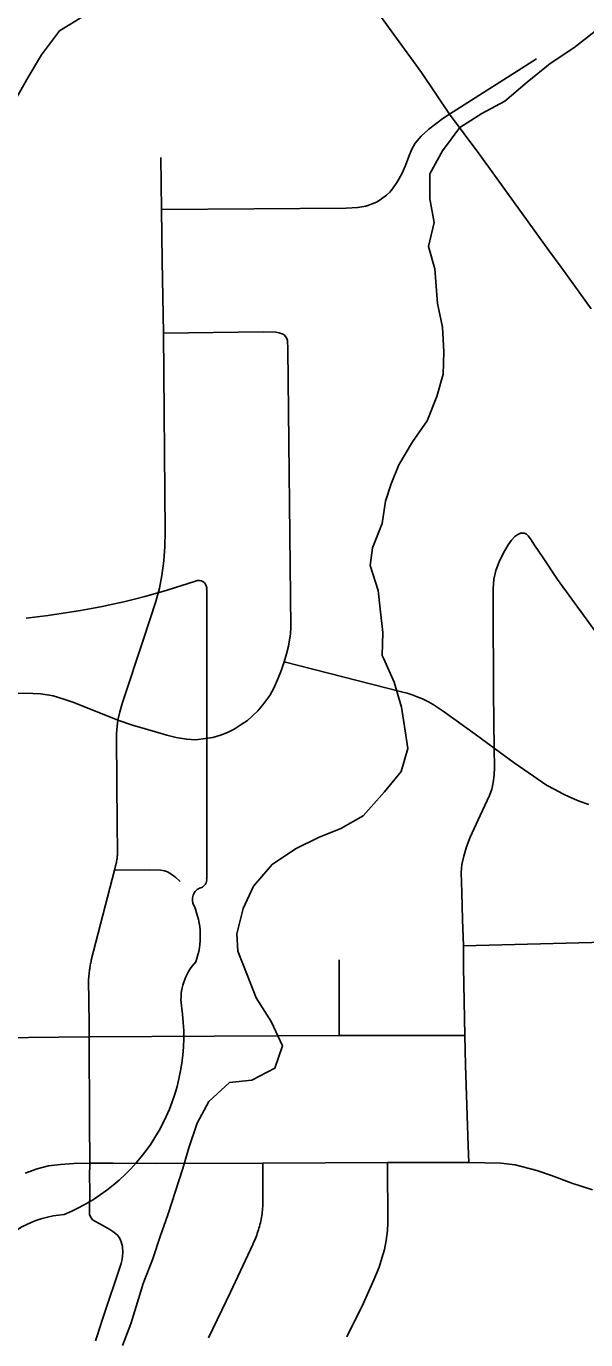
# Model space of a CAD drawing. Extents: x 0 to 34, y 0 to 22.
# Drawn here: x 4.7233 to 4.8755, y 15.0536 to 15.4107 of the extents above; entities that cross this region are included whole.
import ezdxf

# ---------------------------------------------------------------- set-up
doc = ezdxf.new("R2010")
doc.units = 0
for name, color, linetype in [('GM_X_City_Street', 7, 'Continuous'), ('GM_X_Minor_River', 7, 'Continuous'), ('GM_X_State_Route', 7, 'Continuous'), ('GM_X_State_Shield', 7, 'Continuous')]:
    doc.layers.add(name, color=color, linetype=linetype)

msp = doc.modelspace()

# ---------------------------------------------------------------- linework, layer by layer
at = {"layer": 'GM_X_City_Street'}
msp.add_line((4.838444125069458, 15.386855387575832), (4.8620561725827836, 15.401908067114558), dxfattribs=at)
for points in [[(4.760095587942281, 15.360885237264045), (4.81029606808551, 15.36127670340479), (4.813486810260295, 15.361472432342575), (4.815636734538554, 15.361860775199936), (4.817190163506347, 15.362336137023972), (4.81869698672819, 15.363035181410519), (4.819868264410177, 15.363814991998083), (4.821235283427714, 15.364790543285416), (4.822145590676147, 15.365638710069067), (4.82292852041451, 15.366549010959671), (4.824295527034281, 15.368568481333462), (4.825401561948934, 15.370653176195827), (4.826445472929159, 15.37286523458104), (4.827355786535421, 15.375341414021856), (4.828135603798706, 15.377292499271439), (4.829049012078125, 15.378920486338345), (4.830676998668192, 15.380874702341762), (4.83275858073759, 15.38276366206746), (4.836611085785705, 15.38563749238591), (4.838444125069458, 15.386855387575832)], [(4.740584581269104, 15.101640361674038), (4.740475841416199, 15.112961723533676), (4.740416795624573, 15.135936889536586), (4.740363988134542, 15.139615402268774), (4.740208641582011, 15.151443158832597), (4.740494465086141, 15.154180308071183), (4.740531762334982, 15.154506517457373), (4.740578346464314, 15.154835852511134), (4.740628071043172, 15.155162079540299), (4.740687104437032, 15.155488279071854), (4.7407492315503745, 15.155811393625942), (4.740817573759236, 15.156137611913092), (4.740892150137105, 15.156457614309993), (4.740969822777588, 15.156780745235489), (4.747313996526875, 15.181287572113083), (4.747565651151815, 15.182455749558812), (4.74764334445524, 15.18277574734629), (4.747717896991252, 15.18309885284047), (4.747786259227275, 15.183421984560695), (4.747848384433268, 15.183745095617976), (4.747907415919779, 15.184071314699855), (4.74795711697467, 15.18440062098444), (4.748003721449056, 15.184726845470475), (4.748044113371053, 15.185056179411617), (4.7480782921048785, 15.185385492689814), (4.747907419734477, 15.204216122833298), (4.747839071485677, 15.21847034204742), (4.747985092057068, 15.220430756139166), (4.748140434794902, 15.222074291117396), (4.748690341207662, 15.224348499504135), (4.749473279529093, 15.22685263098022), (4.75517745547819, 15.244117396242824), (4.758560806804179, 15.25434823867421), (4.759499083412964, 15.257952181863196), (4.760126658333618, 15.26139768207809), (4.7606734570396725, 15.26539309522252), (4.760987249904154, 15.269310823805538), (4.761064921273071, 15.273303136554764), (4.760617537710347, 15.327284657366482), (4.760241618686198, 15.346969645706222), (4.760095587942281, 15.360885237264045), (4.759899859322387, 15.375015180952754)], [(4.714881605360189, 15.22949344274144), (4.7250192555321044, 15.229366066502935), (4.727110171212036, 15.229201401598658), (4.728927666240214, 15.2289808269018), (4.73057741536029, 15.228651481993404), (4.73349473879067, 15.227825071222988), (4.736247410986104, 15.226837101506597), (4.748140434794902, 15.222074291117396), (4.75213582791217, 15.22074454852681), (4.759107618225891, 15.218706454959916), (4.761537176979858, 15.218001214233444), (4.764044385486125, 15.217376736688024), (4.766862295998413, 15.21690449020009), (4.769447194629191, 15.216749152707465), (4.772032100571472, 15.217062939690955), (4.774070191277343, 15.217376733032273), (4.776105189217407, 15.218001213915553), (4.777984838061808, 15.218706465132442), (4.779786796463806, 15.21964785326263), (4.781427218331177, 15.22067620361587), (4.783468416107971, 15.221996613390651), (4.784704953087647, 15.223121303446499), (4.786289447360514, 15.224659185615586), (4.7876098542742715, 15.226249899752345), (4.78950192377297, 15.228813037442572), (4.790589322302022, 15.230795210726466), (4.791800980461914, 15.233479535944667), (4.792667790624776, 15.235784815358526), (4.793407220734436, 15.237956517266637), (4.794056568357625, 15.240081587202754), (4.79459093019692, 15.242206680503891), (4.794904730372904, 15.243930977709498), (4.795140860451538, 15.245419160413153), (4.795277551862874, 15.247373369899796), (4.7944573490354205, 15.322938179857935), (4.794339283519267, 15.325286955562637), (4.794162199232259, 15.32581510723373), (4.79380800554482, 15.326402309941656), (4.7933979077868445, 15.326815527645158), (4.7928697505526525, 15.327107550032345)], [(4.760617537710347, 15.327284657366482), (4.787699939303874, 15.327688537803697), (4.791167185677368, 15.327582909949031), (4.792046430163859, 15.327402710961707), (4.7928697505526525, 15.327107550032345)], [(4.84368849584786, 15.10179881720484), (4.843498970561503, 15.10630374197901), (4.842806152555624, 15.128315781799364), (4.842542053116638, 15.136303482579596), (4.8423867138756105, 15.145711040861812), (4.842228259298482, 15.154963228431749), (4.8421785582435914, 15.160707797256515), (4.841933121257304, 15.167924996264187), (4.841740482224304, 15.17517950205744), (4.841606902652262, 15.180638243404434), (4.8417933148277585, 15.182859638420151), (4.842302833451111, 15.18507793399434), (4.843042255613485, 15.18762242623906), (4.844011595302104, 15.19025703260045), (4.846786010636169, 15.196128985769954), (4.849330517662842, 15.201584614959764), (4.8499301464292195, 15.203343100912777), (4.850299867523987, 15.20514507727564), (4.850532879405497, 15.207086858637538), (4.850622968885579, 15.209168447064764), (4.850579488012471, 15.214487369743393), (4.850439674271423, 15.221468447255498), (4.850368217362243, 15.23015831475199), (4.850253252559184, 15.253096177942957), (4.850299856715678, 15.257765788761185), (4.85048626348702, 15.26044699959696), (4.851039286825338, 15.262805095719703), (4.851918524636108, 15.265163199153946), (4.853074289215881, 15.267567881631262), (4.85436983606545, 15.269742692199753), (4.855295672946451, 15.270988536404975), (4.856218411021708, 15.272007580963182), (4.856957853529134, 15.272560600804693), (4.857703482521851, 15.27288681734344), (4.85843979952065, 15.272930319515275)], [(4.934069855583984, 15.164641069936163), (4.934358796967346, 15.165277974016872), (4.934483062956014, 15.165911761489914), (4.934358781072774, 15.166840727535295), (4.9339269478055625, 15.167803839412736), (4.933333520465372, 15.168667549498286), (4.925420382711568, 15.180144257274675), (4.918144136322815, 15.19010792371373), (4.911495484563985, 15.198990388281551), (4.890381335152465, 15.229210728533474), (4.886550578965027, 15.234579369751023), (4.867779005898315, 15.260307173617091), (4.863848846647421, 15.266182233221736), (4.861537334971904, 15.269696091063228), (4.860428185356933, 15.271404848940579), (4.8598223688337, 15.272178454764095), (4.859381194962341, 15.272619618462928), (4.858853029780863, 15.272886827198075), (4.85843979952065, 15.272930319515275)], [(4.793407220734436, 15.237956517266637), (4.825354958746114, 15.229794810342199), (4.82687421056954, 15.229403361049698), (4.828262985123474, 15.228971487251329), (4.829651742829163, 15.22844643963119), (4.831084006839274, 15.227840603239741), (4.832684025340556, 15.227048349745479), (4.83399201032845, 15.226364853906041), (4.836726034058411, 15.224500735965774), (4.84535375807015, 15.21823111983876), (4.850579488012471, 15.214487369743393), (4.856035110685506, 15.210463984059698), (4.862416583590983, 15.206024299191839), (4.864843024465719, 15.204439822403), (4.867024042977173, 15.203240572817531), (4.869236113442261, 15.20205376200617), (4.871109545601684, 15.20111547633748), (4.873725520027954, 15.200080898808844), (4.876288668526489, 15.199155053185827)], [(4.747313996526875, 15.181287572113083), (4.756907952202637, 15.181380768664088), (4.759899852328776, 15.181287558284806), (4.760847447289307, 15.181098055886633), (4.761701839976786, 15.180812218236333), (4.762559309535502, 15.180336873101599), (4.763963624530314, 15.179255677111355), (4.765122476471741, 15.178245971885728)], [(4.8421785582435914, 15.160707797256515), (4.9014914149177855, 15.16226743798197), (4.928685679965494, 15.162960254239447), (4.9301925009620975, 15.162997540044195), (4.931696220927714, 15.163137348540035), (4.93274011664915, 15.163367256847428), (4.933606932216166, 15.163948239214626), (4.934069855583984, 15.164641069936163)], [(4.808379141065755, 15.13635630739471), (4.808419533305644, 15.147627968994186), (4.808379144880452, 15.156960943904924)], [(4.636536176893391, 15.134765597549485), (4.671475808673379, 15.135209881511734), (4.676648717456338, 15.135209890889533), (4.707300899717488, 15.135595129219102), (4.740416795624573, 15.135936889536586), (4.808379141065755, 15.13635630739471), (4.842542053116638, 15.136303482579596)], [(4.723006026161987, 15.098915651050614), (4.72625887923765, 15.100102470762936), (4.729306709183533, 15.100879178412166), (4.7326092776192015, 15.101307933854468), (4.736179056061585, 15.101525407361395), (4.740584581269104, 15.101640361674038), (4.746885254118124, 15.10160308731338), (4.7587068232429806, 15.10152851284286), (4.787591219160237, 15.101652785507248), (4.8215086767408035, 15.101808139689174), (4.84368849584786, 15.10179881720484), (4.8524032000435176, 15.10161550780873), (4.856277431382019, 15.101192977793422), (4.862171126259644, 15.099636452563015), (4.866172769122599, 15.098244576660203), (4.871730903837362, 15.096181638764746), (4.877289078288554, 15.094413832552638)], [(4.742094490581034, 15.053363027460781), (4.742470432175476, 15.054413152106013), (4.744123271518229, 15.059474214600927), (4.749078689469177, 15.074393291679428), (4.749352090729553, 15.075458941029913), (4.749491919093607, 15.076406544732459), (4.749575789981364, 15.077385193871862), (4.74942355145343, 15.078947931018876), (4.749128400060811, 15.080227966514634), (4.74874627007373, 15.081144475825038), (4.748199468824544, 15.081930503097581), (4.747581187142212, 15.082548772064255), (4.746857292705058, 15.083067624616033), (4.746030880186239, 15.083583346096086), (4.744070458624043, 15.084717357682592), (4.742110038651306, 15.085751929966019), (4.741333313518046, 15.08621486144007), (4.740752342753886, 15.08703194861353), (4.740506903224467, 15.087712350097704), (4.740432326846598, 15.088526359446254), (4.7405597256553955, 15.09437343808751), (4.740506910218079, 15.0979867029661), (4.740584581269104, 15.101640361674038)], [(4.77287717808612, 15.054155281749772), (4.778814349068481, 15.066545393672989), (4.784866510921, 15.079479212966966), (4.785220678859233, 15.080243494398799), (4.785419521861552, 15.08070020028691), (4.78560903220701, 15.081156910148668), (4.785792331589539, 15.081619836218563), (4.785966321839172, 15.08208274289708), (4.786130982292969, 15.082551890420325), (4.78628942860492, 15.083021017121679), (4.786438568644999, 15.083496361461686), (4.786581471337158, 15.083971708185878), (4.786711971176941, 15.084450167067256), (4.786836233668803, 15.084928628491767), (4.786954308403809, 15.085413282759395), (4.787059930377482, 15.085894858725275), (4.787159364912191, 15.086382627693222), (4.787249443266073, 15.086870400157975), (4.787333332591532, 15.087361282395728), (4.787404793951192, 15.087852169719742), (4.787470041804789, 15.08834305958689), (4.787525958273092, 15.088837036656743), (4.787575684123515, 15.089331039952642), (4.787612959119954, 15.089825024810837), (4.787591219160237, 15.101652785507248)], [(4.810473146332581, 15.054428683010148), (4.814934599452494, 15.063391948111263), (4.817845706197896, 15.069882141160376), (4.819240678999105, 15.073377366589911), (4.82004224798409, 15.07580070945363), (4.820704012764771, 15.078168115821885), (4.8212073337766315, 15.08064116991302), (4.821511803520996, 15.083313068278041), (4.821601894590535, 15.08537911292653), (4.8215086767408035, 15.101808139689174)]]:
    msp.add_lwpolyline(points, dxfattribs=at)
at = {"layer": 'GM_X_Minor_River'}
for points in [[(4.720212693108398, 15.390651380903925), (4.723804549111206, 15.39691842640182), (4.727395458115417, 15.402995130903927), (4.7323121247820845, 15.409452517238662), (4.739124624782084, 15.413634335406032)], [(4.820117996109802, 15.239693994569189), (4.820294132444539, 15.24593168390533), (4.819530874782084, 15.25238338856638), (4.818959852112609, 15.257317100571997), (4.816870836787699, 15.264148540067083), (4.817435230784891, 15.268893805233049), (4.820079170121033, 15.275539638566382), (4.8210204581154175, 15.281613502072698), (4.822530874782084, 15.286358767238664), (4.824609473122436, 15.291485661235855), (4.828389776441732, 15.29775270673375), (4.832360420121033, 15.30344967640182), (4.835006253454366, 15.310095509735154), (4.836704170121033, 15.316170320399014), (4.83688788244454, 15.32224418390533), (4.836503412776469, 15.328886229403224), (4.835172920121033, 15.33533793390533), (4.834407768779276, 15.344827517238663), (4.832698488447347, 15.350898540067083), (4.834207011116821, 15.357353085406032), (4.833066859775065, 15.363804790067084), (4.833060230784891, 15.37063717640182), (4.836462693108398, 15.37690327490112), (4.841189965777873, 15.383171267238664), (4.847244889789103, 15.386972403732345), (4.853488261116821, 15.390394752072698), (4.859543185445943, 15.39552543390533), (4.865785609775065, 15.400655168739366), (4.872218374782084, 15.40483698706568), (4.878082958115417, 15.40939664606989)], [(4.820093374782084, 15.23968736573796), (4.820430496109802, 15.23890043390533), (4.823378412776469, 15.232393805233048), (4.825319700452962, 15.225576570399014), (4.826310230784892, 15.219132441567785), (4.827100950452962, 15.214394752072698), (4.825246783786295, 15.208121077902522), (4.82073163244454, 15.20258793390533), (4.8148964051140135, 15.196097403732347), (4.808850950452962, 15.192641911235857), (4.802797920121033, 15.190134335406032), (4.796561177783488, 15.18705668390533), (4.790141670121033, 15.182838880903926), (4.785060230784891, 15.176923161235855), (4.782256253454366, 15.170833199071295), (4.780595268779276, 15.163991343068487), (4.780816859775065, 15.159249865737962), (4.783324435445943, 15.15281520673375), (4.785832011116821, 15.146570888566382), (4.789857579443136, 15.14014664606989), (4.792935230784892, 15.133527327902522), (4.790889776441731, 15.127442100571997), (4.784653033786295, 15.124174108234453), (4.7785886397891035, 15.123564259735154), (4.772934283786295, 15.11840327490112), (4.769749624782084, 15.112499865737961), (4.767517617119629, 15.105844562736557), (4.765850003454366, 15.10014096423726), (4.761760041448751, 15.087590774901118), (4.759714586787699, 15.081695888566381), (4.757668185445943, 15.075610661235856), (4.755057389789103, 15.068951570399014), (4.753203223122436, 15.062677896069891), (4.751718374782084, 15.057925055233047), (4.74948163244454, 15.052028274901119)]]:
    msp.add_lwpolyline(points, dxfattribs=at)
at = {"layer": 'GM_X_State_Route'}
for points in [[(4.85020354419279, 15.370889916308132), (4.846388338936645, 15.376177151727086), (4.838444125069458, 15.386855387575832), (4.830807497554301, 15.398130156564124), (4.824752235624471, 15.406462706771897), (4.806648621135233, 15.431401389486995), (4.788868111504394, 15.455833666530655)], [(4.87692556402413, 15.333917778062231), (4.8687856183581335, 15.345248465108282), (4.86546439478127, 15.349740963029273), (4.85020354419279, 15.370889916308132)]]:
    msp.add_lwpolyline(points, dxfattribs=at)
at = {"layer": 'GM_X_State_Shield'}
for p, q in [((4.77235640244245, 15.179050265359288), (4.77235640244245, 15.2575643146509)), ((4.772337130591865, 15.179069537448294), (4.77235640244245, 15.179050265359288))]:
    msp.add_line(p, q, dxfattribs=at)
for centre, radius, start, end in [((4.70191496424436, 15.45846894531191), 0.20971181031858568, 275.8444694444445, 288.9064527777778), ((4.770163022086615, 15.257889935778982), 0.0022014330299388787, 351.8620861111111, 97.738), ((4.770007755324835, 15.178746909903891), 0.0023559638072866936, 289.6038111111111, 7.734130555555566), ((4.77184782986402, 15.173286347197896), 0.0034068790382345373, 107.94398333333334, 210.33696666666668), ((4.750173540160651, 15.163361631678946), 0.02045151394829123, 340.0329638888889, 23.649566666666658), ((4.780243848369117, 15.14619308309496), 0.014879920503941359, 136.80649722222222, 186.92959444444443), ((4.713662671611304, 15.136205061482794), 0.05245371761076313, 292.3088861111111, 8.985838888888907), ((4.735779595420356, 15.059034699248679), 0.02872754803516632, 94.40312222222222, 142.57675)]:
    msp.add_arc(centre, radius, start, end, dxfattribs=at)

doc.saveas('drawing.dxf')
